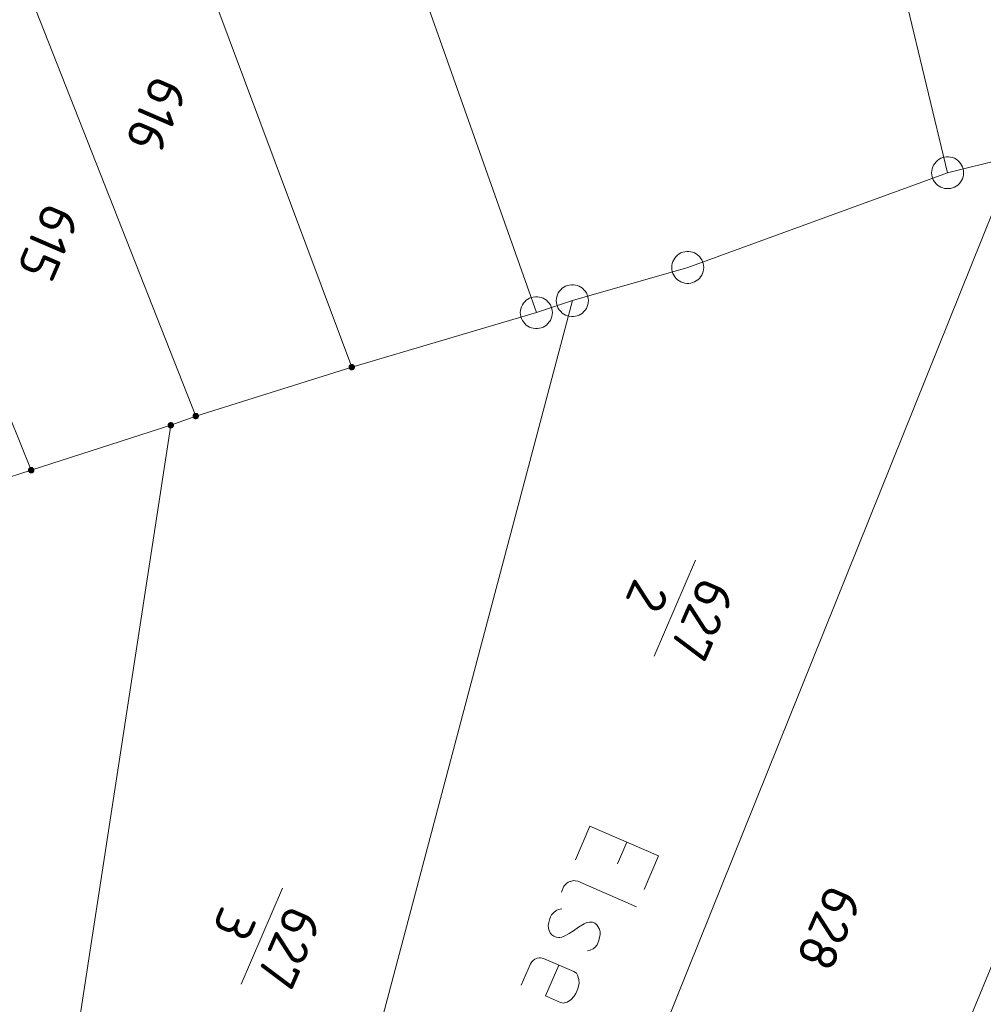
# Model space of a CAD drawing. Header units: metres. Extents: x 3425540 to 3446143, y 5432760 to 5444637.
# Tile 511 of 656: x 3436934 to 3436979, y 5443878 to 5443924. Entities that reach past the tile are written whole.
import ezdxf
from ezdxf.enums import TextEntityAlignment as Align

# ---------------------------------------------------------------- set-up
doc = ezdxf.new("R2010")
doc.units = ezdxf.units.M
for name, color, linetype, lineweight in [('B_Bestand', 9, 'Continuous', 18), ('B_Böschung', 9, 'Continuous', 18), ('B_Flurgrenzen', 9, 'Continuous', 18)]:
    doc.layers.add(name, color=color, linetype=linetype, lineweight=lineweight)
doc.styles.get("Standard").update_dxf_attribs({"font": 'isocpeur.ttf'})

msp = doc.modelspace()

# ---------------------------------------------------------------- linework, layer by layer
at = {"layer": 'B_Bestand'}
for p, q in [((3436960.941, 5443886.049), (3436960.263, 5443884.481)), ((3436962.66, 5443885.305), (3436962.223, 5443884.294)), ((3436963.124, 5443882.283), (3436960.368, 5443883.475)), ((3436959.606, 5443882.964), (3436959.726, 5443883.242)), ((3436958.772, 5443879.858), (3436960.188, 5443879.245)), ((3436958.156, 5443879.614), (3436957.719, 5443878.603))]:
    msp.add_line(p, q, dxfattribs=at)
for points in [[(3436960.941, 5443886.049), (3436964.152, 5443884.659), (3436963.474, 5443883.092)], [(3436960.368, 5443883.475), (3436960.256, 5443883.494), (3436960.169, 5443883.501), (3436960.071, 5443883.484), (3436960.035, 5443883.469), (3436959.999, 5443883.455), (3436959.926, 5443883.426), (3436959.843, 5443883.372), (3436959.785, 5443883.307), (3436959.726, 5443883.242), (3436959.716, 5443883.217)], [(3436959.625, 5443882.175), (3436959.466, 5443882.154), (3436959.393, 5443882.126), (3436959.346, 5443882.086), (3436959.252, 5443882.007), (3436959.147, 5443881.902), (3436959.103, 5443881.801), (3436959.048, 5443881.675), (3436959.019, 5443881.537), (3436958.989, 5443881.4), (3436958.996, 5443881.277), (3436959.039, 5443881.168), (3436959.082, 5443881.06), (3436959.161, 5443880.965), (3436959.252, 5443880.896), (3436959.353, 5443880.852), (3436959.465, 5443880.834), (3436959.526, 5443880.837), (3436959.624, 5443880.855), (3436959.733, 5443880.898), (3436959.972, 5443881.035), (3436960.175, 5443881.157), (3436960.4, 5443881.33), (3436960.675, 5443881.481), (3436960.795, 5443881.549), (3436960.918, 5443881.556), (3436960.979, 5443881.559), (3436961.066, 5443881.552), (3436961.167, 5443881.508), (3436961.258, 5443881.439), (3436961.312, 5443881.356), (3436961.38, 5443881.236), (3436961.412, 5443881.102), (3436961.419, 5443880.979), (3436961.389, 5443880.842), (3436961.36, 5443880.704), (3436961.272, 5443880.502), (3436961.192, 5443880.386), (3436961.098, 5443880.307), (3436960.953, 5443880.25), (3436960.917, 5443880.235), (3436960.819, 5443880.218)], [(3436958.156, 5443879.614), (3436958.225, 5443879.704), (3436958.283, 5443879.769), (3436958.367, 5443879.823), (3436958.439, 5443879.852), (3436958.476, 5443879.866), (3436958.573, 5443879.884), (3436958.635, 5443879.887), (3436958.772, 5443879.858), (3436958.797, 5443879.847)], [(3436959.48, 5443879.551), (3436958.856, 5443878.11), (3436959.564, 5443877.804)], [(3436959.564, 5443877.804), (3436959.702, 5443877.774), (3436959.8, 5443877.792), (3436959.872, 5443877.821), (3436960.039, 5443877.929), (3436960.202, 5443878.098), (3436960.282, 5443878.214), (3436960.381, 5443878.441), (3436960.41, 5443878.579), (3436960.429, 5443878.691), (3436960.418, 5443878.875), (3436960.358, 5443879.082), (3436960.304, 5443879.165), (3436960.188, 5443879.245)]]:
    msp.add_lwpolyline(points, dxfattribs=at)
at = {"layer": 'B_Böschung'}
msp.add_lwpolyline([(3436996.171, 5443918.353), (3436987.43, 5443898.146), (3436977.434, 5443873.944), (3436970.355, 5443857.117), (3436967.886, 5443851.148), (3436965.479, 5443845.538), (3436964.42, 5443842.6), (3436963.735, 5443840.48), (3436963.205, 5443838.227), (3436962.743, 5443835.742), (3436962.589, 5443833.864), (3436962.788, 5443831.921), (3436963.075, 5443829.999)], dxfattribs=at)
at = {"layer": 'B_Flurgrenzen'}
for p, q in [((3436960.368, 5443988.473), (3436977.67, 5443916.631)), ((3436943.878, 5443951.272), (3436958.434, 5443910.084)), ((3436938.351, 5443938.166), (3436949.798, 5443907.535)), ((3436933.761, 5443927.439), (3436942.502, 5443905.246)), ((3436980.822, 5443917.408), (3436950.12, 5443841.06)), ((3436980.822, 5443917.408), (3436977.67, 5443916.631)), ((3436928.979, 5443917.083), (3436934.807, 5443902.711)), ((3436977.67, 5443916.631), (3436965.514, 5443912.2)), ((3436965.514, 5443912.2), (3436960.117, 5443910.645)), ((3436942.804, 5443845.209), (3436960.117, 5443910.645)), ((3436960.117, 5443910.645), (3436958.434, 5443910.084)), ((3436958.434, 5443910.084), (3436949.798, 5443907.535)), ((3436949.798, 5443907.535), (3436942.502, 5443905.246)), ((3436942.502, 5443905.246), (3436941.336, 5443904.814)), ((3436941.336, 5443904.814), (3436933.033, 5443850.697)), ((3436941.336, 5443904.814), (3436934.807, 5443902.711)), ((3436934.807, 5443902.711), (3436926.949, 5443900.206)), ((3436965.885, 5443898.502), (3436963.941, 5443894.008)), ((3436946.565, 5443883.149), (3436944.621, 5443878.655))]:
    msp.add_line(p, q, dxfattribs=at)
for points in [[(3436978.42, 5443916.631), (3436978.414, 5443916.725), (3436978.396, 5443916.814), (3436978.367, 5443916.909), (3436978.326, 5443916.991), (3436978.272, 5443917.068), (3436978.213, 5443917.145), (3436978.148, 5443917.21), (3436978.072, 5443917.263), (3436977.989, 5443917.31), (3436977.9, 5443917.34), (3436977.812, 5443917.363), (3436977.717, 5443917.375), (3436977.623, 5443917.375), (3436977.528, 5443917.363), (3436977.44, 5443917.34), (3436977.351, 5443917.31), (3436977.268, 5443917.263), (3436977.192, 5443917.21), (3436977.127, 5443917.145), (3436977.068, 5443917.068), (3436977.014, 5443916.991), (3436976.973, 5443916.909), (3436976.944, 5443916.814), (3436976.926, 5443916.725), (3436976.92, 5443916.631), (3436976.926, 5443916.537), (3436976.944, 5443916.448), (3436976.973, 5443916.353), (3436977.014, 5443916.271), (3436977.068, 5443916.194), (3436977.127, 5443916.117), (3436977.192, 5443916.052), (3436977.268, 5443915.999), (3436977.351, 5443915.952), (3436977.44, 5443915.922), (3436977.528, 5443915.899), (3436977.623, 5443915.887), (3436977.717, 5443915.887), (3436977.812, 5443915.899), (3436977.9, 5443915.922), (3436977.989, 5443915.952), (3436978.072, 5443915.999), (3436978.148, 5443916.052), (3436978.213, 5443916.117), (3436978.272, 5443916.194), (3436978.326, 5443916.271), (3436978.367, 5443916.353), (3436978.396, 5443916.448), (3436978.414, 5443916.537), (3436978.42, 5443916.631)], [(3436966.264, 5443912.2), (3436966.258, 5443912.294), (3436966.24, 5443912.383), (3436966.211, 5443912.478), (3436966.17, 5443912.56), (3436966.116, 5443912.637), (3436966.057, 5443912.714), (3436965.992, 5443912.779), (3436965.916, 5443912.832), (3436965.833, 5443912.879), (3436965.744, 5443912.909), (3436965.656, 5443912.932), (3436965.561, 5443912.944), (3436965.467, 5443912.944), (3436965.372, 5443912.932), (3436965.284, 5443912.909), (3436965.195, 5443912.879), (3436965.112, 5443912.832), (3436965.036, 5443912.779), (3436964.971, 5443912.714), (3436964.912, 5443912.637), (3436964.858, 5443912.56), (3436964.817, 5443912.478), (3436964.788, 5443912.383), (3436964.77, 5443912.294), (3436964.764, 5443912.2), (3436964.77, 5443912.106), (3436964.788, 5443912.017), (3436964.817, 5443911.922), (3436964.858, 5443911.84), (3436964.912, 5443911.763), (3436964.971, 5443911.686), (3436965.036, 5443911.621), (3436965.112, 5443911.568), (3436965.195, 5443911.521), (3436965.284, 5443911.491), (3436965.372, 5443911.468), (3436965.467, 5443911.456), (3436965.561, 5443911.456), (3436965.656, 5443911.468), (3436965.744, 5443911.491), (3436965.833, 5443911.521), (3436965.916, 5443911.568), (3436965.992, 5443911.621), (3436966.057, 5443911.686), (3436966.116, 5443911.763), (3436966.17, 5443911.84), (3436966.211, 5443911.922), (3436966.24, 5443912.017), (3436966.258, 5443912.106), (3436966.264, 5443912.2)], [(3436960.867, 5443910.645), (3436960.861, 5443910.739), (3436960.843, 5443910.828), (3436960.814, 5443910.923), (3436960.773, 5443911.005), (3436960.719, 5443911.082), (3436960.66, 5443911.159), (3436960.595, 5443911.224), (3436960.519, 5443911.277), (3436960.436, 5443911.324), (3436960.347, 5443911.354), (3436960.259, 5443911.377), (3436960.164, 5443911.389), (3436960.07, 5443911.389), (3436959.975, 5443911.377), (3436959.887, 5443911.354), (3436959.798, 5443911.324), (3436959.715, 5443911.277), (3436959.639, 5443911.224), (3436959.574, 5443911.159), (3436959.515, 5443911.082), (3436959.461, 5443911.005), (3436959.42, 5443910.923), (3436959.391, 5443910.828), (3436959.373, 5443910.739), (3436959.367, 5443910.645), (3436959.373, 5443910.551), (3436959.391, 5443910.462), (3436959.42, 5443910.367), (3436959.461, 5443910.285), (3436959.515, 5443910.208), (3436959.574, 5443910.131), (3436959.639, 5443910.066), (3436959.715, 5443910.013), (3436959.798, 5443909.966), (3436959.887, 5443909.936), (3436959.975, 5443909.913), (3436960.07, 5443909.901), (3436960.164, 5443909.901), (3436960.259, 5443909.913), (3436960.347, 5443909.936), (3436960.436, 5443909.966), (3436960.519, 5443910.013), (3436960.595, 5443910.066), (3436960.66, 5443910.131), (3436960.719, 5443910.208), (3436960.773, 5443910.285), (3436960.814, 5443910.367), (3436960.843, 5443910.462), (3436960.861, 5443910.551), (3436960.867, 5443910.645)], [(3436959.184, 5443910.084), (3436959.178, 5443910.178), (3436959.16, 5443910.267), (3436959.131, 5443910.362), (3436959.09, 5443910.444), (3436959.036, 5443910.521), (3436958.977, 5443910.598), (3436958.912, 5443910.663), (3436958.836, 5443910.716), (3436958.753, 5443910.763), (3436958.664, 5443910.793), (3436958.576, 5443910.816), (3436958.481, 5443910.828), (3436958.387, 5443910.828), (3436958.292, 5443910.816), (3436958.204, 5443910.793), (3436958.115, 5443910.763), (3436958.032, 5443910.716), (3436957.956, 5443910.663), (3436957.891, 5443910.598), (3436957.832, 5443910.521), (3436957.778, 5443910.444), (3436957.737, 5443910.362), (3436957.708, 5443910.267), (3436957.69, 5443910.178), (3436957.684, 5443910.084), (3436957.69, 5443909.99), (3436957.708, 5443909.901), (3436957.737, 5443909.806), (3436957.778, 5443909.724), (3436957.832, 5443909.647), (3436957.891, 5443909.57), (3436957.956, 5443909.505), (3436958.032, 5443909.452), (3436958.115, 5443909.405), (3436958.204, 5443909.375), (3436958.292, 5443909.352), (3436958.387, 5443909.34), (3436958.481, 5443909.34), (3436958.576, 5443909.352), (3436958.664, 5443909.375), (3436958.753, 5443909.405), (3436958.836, 5443909.452), (3436958.912, 5443909.505), (3436958.977, 5443909.57), (3436959.036, 5443909.647), (3436959.09, 5443909.724), (3436959.131, 5443909.806), (3436959.16, 5443909.901), (3436959.178, 5443909.99), (3436959.184, 5443910.084)], [(3436949.923, 5443907.535), (3436949.922, 5443907.551), (3436949.919, 5443907.566), (3436949.914, 5443907.581), (3436949.907, 5443907.595), (3436949.899, 5443907.609), (3436949.89, 5443907.621), (3436949.878, 5443907.631), (3436949.865, 5443907.64), (3436949.851, 5443907.648), (3436949.836, 5443907.654), (3436949.822, 5443907.658), (3436949.806, 5443907.66), (3436949.79, 5443907.66), (3436949.774, 5443907.658), (3436949.76, 5443907.654), (3436949.745, 5443907.648), (3436949.731, 5443907.64), (3436949.718, 5443907.631), (3436949.706, 5443907.621), (3436949.697, 5443907.609), (3436949.689, 5443907.595), (3436949.682, 5443907.581), (3436949.677, 5443907.566), (3436949.674, 5443907.551), (3436949.673, 5443907.535), (3436949.674, 5443907.519), (3436949.677, 5443907.504), (3436949.682, 5443907.489), (3436949.689, 5443907.475), (3436949.697, 5443907.461), (3436949.706, 5443907.449), (3436949.718, 5443907.439), (3436949.731, 5443907.43), (3436949.745, 5443907.422), (3436949.76, 5443907.416), (3436949.774, 5443907.412), (3436949.79, 5443907.41), (3436949.806, 5443907.41), (3436949.822, 5443907.412), (3436949.836, 5443907.416), (3436949.851, 5443907.422), (3436949.865, 5443907.43), (3436949.878, 5443907.439), (3436949.89, 5443907.449), (3436949.899, 5443907.461), (3436949.907, 5443907.475), (3436949.914, 5443907.489), (3436949.919, 5443907.504), (3436949.922, 5443907.519), (3436949.923, 5443907.535)], [(3436949.898, 5443907.535), (3436949.897, 5443907.549), (3436949.894, 5443907.563), (3436949.89, 5443907.575), (3436949.884, 5443907.588), (3436949.875, 5443907.6), (3436949.865, 5443907.61), (3436949.854, 5443907.619), (3436949.842, 5443907.626), (3436949.829, 5443907.63), (3436949.816, 5443907.633), (3436949.802, 5443907.635), (3436949.787, 5443907.634), (3436949.773, 5443907.632), (3436949.761, 5443907.629), (3436949.748, 5443907.622), (3436949.736, 5443907.614), (3436949.726, 5443907.605), (3436949.716, 5443907.594), (3436949.709, 5443907.582), (3436949.704, 5443907.569), (3436949.7, 5443907.556), (3436949.698, 5443907.542), (3436949.698, 5443907.528), (3436949.7, 5443907.514), (3436949.704, 5443907.501), (3436949.709, 5443907.488), (3436949.716, 5443907.476), (3436949.726, 5443907.465), (3436949.736, 5443907.456), (3436949.748, 5443907.448), (3436949.761, 5443907.441), (3436949.773, 5443907.438), (3436949.787, 5443907.436), (3436949.802, 5443907.435), (3436949.816, 5443907.437), (3436949.829, 5443907.44), (3436949.842, 5443907.444), (3436949.854, 5443907.451), (3436949.865, 5443907.46), (3436949.875, 5443907.47), (3436949.884, 5443907.482), (3436949.89, 5443907.495), (3436949.894, 5443907.507), (3436949.897, 5443907.521), (3436949.898, 5443907.535)], [(3436949.874, 5443907.535), (3436949.873, 5443907.547), (3436949.87, 5443907.559), (3436949.865, 5443907.57), (3436949.859, 5443907.58), (3436949.85, 5443907.59), (3436949.841, 5443907.597), (3436949.83, 5443907.604), (3436949.819, 5443907.608), (3436949.807, 5443907.61), (3436949.795, 5443907.611), (3436949.783, 5443907.609), (3436949.771, 5443907.606), (3436949.761, 5443907.601), (3436949.75, 5443907.594), (3436949.741, 5443907.585), (3436949.734, 5443907.575), (3436949.728, 5443907.565), (3436949.724, 5443907.553), (3436949.722, 5443907.541), (3436949.722, 5443907.529), (3436949.724, 5443907.517), (3436949.728, 5443907.505), (3436949.734, 5443907.495), (3436949.741, 5443907.485), (3436949.75, 5443907.476), (3436949.76, 5443907.469), (3436949.771, 5443907.464), (3436949.783, 5443907.461), (3436949.795, 5443907.459), (3436949.807, 5443907.46), (3436949.819, 5443907.462), (3436949.83, 5443907.466), (3436949.841, 5443907.473), (3436949.85, 5443907.48), (3436949.859, 5443907.49), (3436949.865, 5443907.5), (3436949.87, 5443907.511), (3436949.873, 5443907.523), (3436949.874, 5443907.535)], [(3436949.849, 5443907.535), (3436949.848, 5443907.545), (3436949.845, 5443907.555), (3436949.84, 5443907.564), (3436949.834, 5443907.571), (3436949.827, 5443907.577), (3436949.818, 5443907.582), (3436949.808, 5443907.585), (3436949.798, 5443907.586), (3436949.788, 5443907.585), (3436949.778, 5443907.582), (3436949.769, 5443907.577), (3436949.762, 5443907.571), (3436949.756, 5443907.564), (3436949.751, 5443907.555), (3436949.748, 5443907.545), (3436949.747, 5443907.535), (3436949.748, 5443907.525), (3436949.751, 5443907.515), (3436949.756, 5443907.506), (3436949.762, 5443907.499), (3436949.769, 5443907.493), (3436949.778, 5443907.488), (3436949.788, 5443907.485), (3436949.798, 5443907.484), (3436949.808, 5443907.485), (3436949.818, 5443907.488), (3436949.827, 5443907.493), (3436949.834, 5443907.499), (3436949.84, 5443907.506), (3436949.845, 5443907.515), (3436949.848, 5443907.525), (3436949.849, 5443907.535)], [(3436949.825, 5443907.535), (3436949.824, 5443907.542), (3436949.821, 5443907.549), (3436949.816, 5443907.555), (3436949.81, 5443907.559), (3436949.803, 5443907.561), (3436949.796, 5443907.562), (3436949.789, 5443907.56), (3436949.782, 5443907.557), (3436949.777, 5443907.552), (3436949.773, 5443907.546), (3436949.771, 5443907.539), (3436949.771, 5443907.531), (3436949.773, 5443907.524), (3436949.777, 5443907.518), (3436949.782, 5443907.513), (3436949.789, 5443907.51), (3436949.796, 5443907.508), (3436949.803, 5443907.509), (3436949.81, 5443907.511), (3436949.816, 5443907.515), (3436949.821, 5443907.521), (3436949.824, 5443907.528), (3436949.825, 5443907.535)], [(3436942.627, 5443905.246), (3436942.626, 5443905.262), (3436942.623, 5443905.277), (3436942.618, 5443905.292), (3436942.611, 5443905.306), (3436942.603, 5443905.32), (3436942.594, 5443905.332), (3436942.582, 5443905.342), (3436942.569, 5443905.351), (3436942.555, 5443905.359), (3436942.54, 5443905.365), (3436942.526, 5443905.369), (3436942.51, 5443905.371), (3436942.494, 5443905.371), (3436942.478, 5443905.369), (3436942.464, 5443905.365), (3436942.449, 5443905.359), (3436942.435, 5443905.351), (3436942.422, 5443905.342), (3436942.41, 5443905.332), (3436942.401, 5443905.32), (3436942.393, 5443905.306), (3436942.386, 5443905.292), (3436942.381, 5443905.277), (3436942.378, 5443905.262), (3436942.377, 5443905.246), (3436942.378, 5443905.23), (3436942.381, 5443905.215), (3436942.386, 5443905.2), (3436942.393, 5443905.186), (3436942.401, 5443905.172), (3436942.41, 5443905.16), (3436942.422, 5443905.15), (3436942.435, 5443905.141), (3436942.449, 5443905.133), (3436942.464, 5443905.127), (3436942.478, 5443905.123), (3436942.494, 5443905.121), (3436942.51, 5443905.121), (3436942.526, 5443905.123), (3436942.54, 5443905.127), (3436942.555, 5443905.133), (3436942.569, 5443905.141), (3436942.582, 5443905.15), (3436942.594, 5443905.16), (3436942.603, 5443905.172), (3436942.611, 5443905.186), (3436942.618, 5443905.2), (3436942.623, 5443905.215), (3436942.626, 5443905.23), (3436942.627, 5443905.246)], [(3436942.602, 5443905.246), (3436942.601, 5443905.26), (3436942.598, 5443905.274), (3436942.594, 5443905.286), (3436942.588, 5443905.299), (3436942.579, 5443905.311), (3436942.569, 5443905.321), (3436942.558, 5443905.33), (3436942.546, 5443905.337), (3436942.533, 5443905.341), (3436942.52, 5443905.344), (3436942.506, 5443905.346), (3436942.491, 5443905.345), (3436942.477, 5443905.343), (3436942.465, 5443905.34), (3436942.452, 5443905.333), (3436942.44, 5443905.325), (3436942.43, 5443905.316), (3436942.42, 5443905.305), (3436942.413, 5443905.293), (3436942.408, 5443905.28), (3436942.404, 5443905.267), (3436942.402, 5443905.253), (3436942.402, 5443905.239), (3436942.404, 5443905.225), (3436942.408, 5443905.212), (3436942.413, 5443905.199), (3436942.42, 5443905.187), (3436942.43, 5443905.176), (3436942.44, 5443905.167), (3436942.452, 5443905.159), (3436942.465, 5443905.152), (3436942.477, 5443905.149), (3436942.491, 5443905.147), (3436942.506, 5443905.146), (3436942.52, 5443905.148), (3436942.533, 5443905.151), (3436942.546, 5443905.155), (3436942.558, 5443905.162), (3436942.569, 5443905.171), (3436942.579, 5443905.181), (3436942.588, 5443905.193), (3436942.594, 5443905.206), (3436942.598, 5443905.218), (3436942.601, 5443905.232), (3436942.602, 5443905.246)], [(3436942.578, 5443905.246), (3436942.577, 5443905.258), (3436942.574, 5443905.27), (3436942.569, 5443905.281), (3436942.563, 5443905.291), (3436942.554, 5443905.301), (3436942.545, 5443905.308), (3436942.534, 5443905.315), (3436942.523, 5443905.319), (3436942.511, 5443905.321), (3436942.499, 5443905.322), (3436942.487, 5443905.32), (3436942.475, 5443905.317), (3436942.465, 5443905.312), (3436942.454, 5443905.305), (3436942.445, 5443905.296), (3436942.438, 5443905.286), (3436942.432, 5443905.276), (3436942.428, 5443905.264), (3436942.426, 5443905.252), (3436942.426, 5443905.24), (3436942.428, 5443905.228), (3436942.432, 5443905.216), (3436942.438, 5443905.206), (3436942.445, 5443905.196), (3436942.454, 5443905.187), (3436942.464, 5443905.18), (3436942.475, 5443905.175), (3436942.487, 5443905.172), (3436942.499, 5443905.17), (3436942.511, 5443905.171), (3436942.523, 5443905.173), (3436942.534, 5443905.177), (3436942.545, 5443905.184), (3436942.554, 5443905.191), (3436942.563, 5443905.201), (3436942.569, 5443905.211), (3436942.574, 5443905.222), (3436942.577, 5443905.234), (3436942.578, 5443905.246)], [(3436942.553, 5443905.246), (3436942.552, 5443905.256), (3436942.549, 5443905.266), (3436942.544, 5443905.275), (3436942.538, 5443905.282), (3436942.531, 5443905.288), (3436942.522, 5443905.293), (3436942.512, 5443905.296), (3436942.502, 5443905.297), (3436942.492, 5443905.296), (3436942.482, 5443905.293), (3436942.473, 5443905.288), (3436942.466, 5443905.282), (3436942.46, 5443905.275), (3436942.455, 5443905.266), (3436942.452, 5443905.256), (3436942.451, 5443905.246), (3436942.452, 5443905.236), (3436942.455, 5443905.226), (3436942.46, 5443905.217), (3436942.466, 5443905.21), (3436942.473, 5443905.204), (3436942.482, 5443905.199), (3436942.492, 5443905.196), (3436942.502, 5443905.195), (3436942.512, 5443905.196), (3436942.522, 5443905.199), (3436942.531, 5443905.204), (3436942.538, 5443905.21), (3436942.544, 5443905.217), (3436942.549, 5443905.226), (3436942.552, 5443905.236), (3436942.553, 5443905.246)], [(3436942.529, 5443905.246), (3436942.528, 5443905.253), (3436942.525, 5443905.26), (3436942.52, 5443905.266), (3436942.514, 5443905.27), (3436942.507, 5443905.272), (3436942.5, 5443905.273), (3436942.493, 5443905.271), (3436942.486, 5443905.268), (3436942.481, 5443905.263), (3436942.477, 5443905.257), (3436942.475, 5443905.25), (3436942.475, 5443905.242), (3436942.477, 5443905.235), (3436942.481, 5443905.229), (3436942.486, 5443905.224), (3436942.493, 5443905.221), (3436942.5, 5443905.219), (3436942.507, 5443905.22), (3436942.514, 5443905.222), (3436942.52, 5443905.226), (3436942.525, 5443905.232), (3436942.528, 5443905.239), (3436942.529, 5443905.246)], [(3436941.461, 5443904.814), (3436941.46, 5443904.83), (3436941.457, 5443904.845), (3436941.452, 5443904.86), (3436941.445, 5443904.874), (3436941.437, 5443904.888), (3436941.428, 5443904.9), (3436941.416, 5443904.91), (3436941.403, 5443904.919), (3436941.389, 5443904.927), (3436941.374, 5443904.933), (3436941.36, 5443904.937), (3436941.344, 5443904.939), (3436941.328, 5443904.939), (3436941.312, 5443904.937), (3436941.298, 5443904.933), (3436941.283, 5443904.927), (3436941.269, 5443904.919), (3436941.256, 5443904.91), (3436941.244, 5443904.9), (3436941.235, 5443904.888), (3436941.227, 5443904.874), (3436941.22, 5443904.86), (3436941.215, 5443904.845), (3436941.212, 5443904.83), (3436941.211, 5443904.814), (3436941.212, 5443904.798), (3436941.215, 5443904.783), (3436941.22, 5443904.768), (3436941.227, 5443904.754), (3436941.235, 5443904.74), (3436941.244, 5443904.728), (3436941.256, 5443904.718), (3436941.269, 5443904.709), (3436941.283, 5443904.701), (3436941.298, 5443904.695), (3436941.312, 5443904.691), (3436941.328, 5443904.689), (3436941.344, 5443904.689), (3436941.36, 5443904.691), (3436941.374, 5443904.695), (3436941.389, 5443904.701), (3436941.403, 5443904.709), (3436941.416, 5443904.718), (3436941.428, 5443904.728), (3436941.437, 5443904.74), (3436941.445, 5443904.754), (3436941.452, 5443904.768), (3436941.457, 5443904.783), (3436941.46, 5443904.798), (3436941.461, 5443904.814)], [(3436941.436, 5443904.814), (3436941.435, 5443904.828), (3436941.432, 5443904.842), (3436941.428, 5443904.854), (3436941.422, 5443904.867), (3436941.413, 5443904.879), (3436941.403, 5443904.889), (3436941.392, 5443904.898), (3436941.38, 5443904.905), (3436941.367, 5443904.909), (3436941.354, 5443904.912), (3436941.34, 5443904.914), (3436941.325, 5443904.913), (3436941.311, 5443904.911), (3436941.299, 5443904.908), (3436941.286, 5443904.901), (3436941.274, 5443904.893), (3436941.264, 5443904.884), (3436941.254, 5443904.873), (3436941.247, 5443904.861), (3436941.242, 5443904.848), (3436941.238, 5443904.835), (3436941.236, 5443904.821), (3436941.236, 5443904.807), (3436941.238, 5443904.793), (3436941.242, 5443904.78), (3436941.247, 5443904.767), (3436941.254, 5443904.755), (3436941.264, 5443904.744), (3436941.274, 5443904.735), (3436941.286, 5443904.727), (3436941.299, 5443904.72), (3436941.311, 5443904.717), (3436941.325, 5443904.715), (3436941.34, 5443904.714), (3436941.354, 5443904.716), (3436941.367, 5443904.719), (3436941.38, 5443904.723), (3436941.392, 5443904.73), (3436941.403, 5443904.739), (3436941.413, 5443904.749), (3436941.422, 5443904.761), (3436941.428, 5443904.774), (3436941.432, 5443904.786), (3436941.435, 5443904.8), (3436941.436, 5443904.814)], [(3436941.412, 5443904.814), (3436941.411, 5443904.826), (3436941.408, 5443904.838), (3436941.403, 5443904.849), (3436941.397, 5443904.859), (3436941.388, 5443904.869), (3436941.379, 5443904.876), (3436941.368, 5443904.883), (3436941.357, 5443904.887), (3436941.345, 5443904.889), (3436941.333, 5443904.89), (3436941.321, 5443904.888), (3436941.309, 5443904.885), (3436941.299, 5443904.88), (3436941.288, 5443904.873), (3436941.279, 5443904.864), (3436941.272, 5443904.854), (3436941.266, 5443904.844), (3436941.262, 5443904.832), (3436941.26, 5443904.82), (3436941.26, 5443904.808), (3436941.262, 5443904.796), (3436941.266, 5443904.784), (3436941.272, 5443904.774), (3436941.279, 5443904.764), (3436941.288, 5443904.755), (3436941.298, 5443904.748), (3436941.309, 5443904.743), (3436941.321, 5443904.74), (3436941.333, 5443904.738), (3436941.345, 5443904.739), (3436941.357, 5443904.741), (3436941.368, 5443904.745), (3436941.379, 5443904.752), (3436941.388, 5443904.759), (3436941.397, 5443904.769), (3436941.403, 5443904.779), (3436941.408, 5443904.79), (3436941.411, 5443904.802), (3436941.412, 5443904.814)], [(3436941.387, 5443904.814), (3436941.386, 5443904.824), (3436941.383, 5443904.834), (3436941.378, 5443904.843), (3436941.372, 5443904.85), (3436941.365, 5443904.856), (3436941.356, 5443904.861), (3436941.346, 5443904.864), (3436941.336, 5443904.865), (3436941.326, 5443904.864), (3436941.316, 5443904.861), (3436941.307, 5443904.856), (3436941.3, 5443904.85), (3436941.294, 5443904.843), (3436941.289, 5443904.834), (3436941.286, 5443904.824), (3436941.285, 5443904.814), (3436941.286, 5443904.804), (3436941.289, 5443904.794), (3436941.294, 5443904.785), (3436941.3, 5443904.778), (3436941.307, 5443904.772), (3436941.316, 5443904.767), (3436941.326, 5443904.764), (3436941.336, 5443904.763), (3436941.346, 5443904.764), (3436941.356, 5443904.767), (3436941.365, 5443904.772), (3436941.372, 5443904.778), (3436941.378, 5443904.785), (3436941.383, 5443904.794), (3436941.386, 5443904.804), (3436941.387, 5443904.814)], [(3436941.363, 5443904.814), (3436941.362, 5443904.821), (3436941.359, 5443904.828), (3436941.354, 5443904.834), (3436941.348, 5443904.838), (3436941.341, 5443904.84), (3436941.334, 5443904.841), (3436941.327, 5443904.839), (3436941.32, 5443904.836), (3436941.315, 5443904.831), (3436941.311, 5443904.825), (3436941.309, 5443904.818), (3436941.309, 5443904.81), (3436941.311, 5443904.803), (3436941.315, 5443904.797), (3436941.32, 5443904.792), (3436941.327, 5443904.789), (3436941.334, 5443904.787), (3436941.341, 5443904.788), (3436941.348, 5443904.79), (3436941.354, 5443904.794), (3436941.359, 5443904.8), (3436941.362, 5443904.807), (3436941.363, 5443904.814)], [(3436934.932, 5443902.711), (3436934.931, 5443902.727), (3436934.928, 5443902.742), (3436934.923, 5443902.757), (3436934.916, 5443902.771), (3436934.908, 5443902.785), (3436934.899, 5443902.797), (3436934.887, 5443902.807), (3436934.874, 5443902.816), (3436934.86, 5443902.824), (3436934.845, 5443902.83), (3436934.831, 5443902.834), (3436934.815, 5443902.836), (3436934.799, 5443902.836), (3436934.783, 5443902.834), (3436934.769, 5443902.83), (3436934.754, 5443902.824), (3436934.74, 5443902.816), (3436934.727, 5443902.807), (3436934.715, 5443902.797), (3436934.706, 5443902.785), (3436934.698, 5443902.771), (3436934.691, 5443902.757), (3436934.686, 5443902.742), (3436934.683, 5443902.727), (3436934.682, 5443902.711), (3436934.683, 5443902.695), (3436934.686, 5443902.68), (3436934.691, 5443902.665), (3436934.698, 5443902.651), (3436934.706, 5443902.637), (3436934.715, 5443902.625), (3436934.727, 5443902.615), (3436934.74, 5443902.606), (3436934.754, 5443902.598), (3436934.769, 5443902.592), (3436934.783, 5443902.588), (3436934.799, 5443902.586), (3436934.815, 5443902.586), (3436934.831, 5443902.588), (3436934.845, 5443902.592), (3436934.86, 5443902.598), (3436934.874, 5443902.606), (3436934.887, 5443902.615), (3436934.899, 5443902.625), (3436934.908, 5443902.637), (3436934.916, 5443902.651), (3436934.923, 5443902.665), (3436934.928, 5443902.68), (3436934.931, 5443902.695), (3436934.932, 5443902.711)], [(3436934.907, 5443902.711), (3436934.906, 5443902.725), (3436934.903, 5443902.739), (3436934.899, 5443902.751), (3436934.893, 5443902.764), (3436934.884, 5443902.776), (3436934.874, 5443902.786), (3436934.863, 5443902.795), (3436934.851, 5443902.802), (3436934.838, 5443902.806), (3436934.825, 5443902.809), (3436934.811, 5443902.811), (3436934.796, 5443902.81), (3436934.782, 5443902.808), (3436934.77, 5443902.805), (3436934.757, 5443902.798), (3436934.745, 5443902.79), (3436934.735, 5443902.781), (3436934.725, 5443902.77), (3436934.718, 5443902.758), (3436934.713, 5443902.745), (3436934.709, 5443902.732), (3436934.707, 5443902.718), (3436934.707, 5443902.704), (3436934.709, 5443902.69), (3436934.713, 5443902.677), (3436934.718, 5443902.664), (3436934.725, 5443902.652), (3436934.735, 5443902.641), (3436934.745, 5443902.632), (3436934.757, 5443902.624), (3436934.77, 5443902.617), (3436934.782, 5443902.614), (3436934.796, 5443902.612), (3436934.811, 5443902.611), (3436934.825, 5443902.613), (3436934.838, 5443902.616), (3436934.851, 5443902.62), (3436934.863, 5443902.627), (3436934.874, 5443902.636), (3436934.884, 5443902.646), (3436934.893, 5443902.658), (3436934.899, 5443902.671), (3436934.903, 5443902.683), (3436934.906, 5443902.697), (3436934.907, 5443902.711)], [(3436934.883, 5443902.711), (3436934.882, 5443902.723), (3436934.879, 5443902.735), (3436934.874, 5443902.746), (3436934.868, 5443902.756), (3436934.859, 5443902.766), (3436934.85, 5443902.773), (3436934.839, 5443902.78), (3436934.828, 5443902.784), (3436934.816, 5443902.786), (3436934.804, 5443902.787), (3436934.792, 5443902.785), (3436934.78, 5443902.782), (3436934.77, 5443902.777), (3436934.759, 5443902.77), (3436934.75, 5443902.761), (3436934.743, 5443902.751), (3436934.737, 5443902.741), (3436934.733, 5443902.729), (3436934.731, 5443902.717), (3436934.731, 5443902.705), (3436934.733, 5443902.693), (3436934.737, 5443902.681), (3436934.743, 5443902.671), (3436934.75, 5443902.661), (3436934.759, 5443902.652), (3436934.769, 5443902.645), (3436934.78, 5443902.64), (3436934.792, 5443902.637), (3436934.804, 5443902.635), (3436934.816, 5443902.636), (3436934.828, 5443902.638), (3436934.839, 5443902.642), (3436934.85, 5443902.649), (3436934.859, 5443902.656), (3436934.868, 5443902.666), (3436934.874, 5443902.676), (3436934.879, 5443902.687), (3436934.882, 5443902.699), (3436934.883, 5443902.711)], [(3436934.858, 5443902.711), (3436934.857, 5443902.721), (3436934.854, 5443902.731), (3436934.849, 5443902.74), (3436934.843, 5443902.747), (3436934.836, 5443902.753), (3436934.827, 5443902.758), (3436934.817, 5443902.761), (3436934.807, 5443902.762), (3436934.797, 5443902.761), (3436934.787, 5443902.758), (3436934.778, 5443902.753), (3436934.771, 5443902.747), (3436934.765, 5443902.74), (3436934.76, 5443902.731), (3436934.757, 5443902.721), (3436934.756, 5443902.711), (3436934.757, 5443902.701), (3436934.76, 5443902.691), (3436934.765, 5443902.682), (3436934.771, 5443902.675), (3436934.778, 5443902.669), (3436934.787, 5443902.664), (3436934.797, 5443902.661), (3436934.807, 5443902.66), (3436934.817, 5443902.661), (3436934.827, 5443902.664), (3436934.836, 5443902.669), (3436934.843, 5443902.675), (3436934.849, 5443902.682), (3436934.854, 5443902.691), (3436934.857, 5443902.701), (3436934.858, 5443902.711)], [(3436934.834, 5443902.711), (3436934.833, 5443902.718), (3436934.83, 5443902.725), (3436934.825, 5443902.731), (3436934.819, 5443902.735), (3436934.812, 5443902.737), (3436934.805, 5443902.738), (3436934.798, 5443902.736), (3436934.791, 5443902.733), (3436934.786, 5443902.728), (3436934.782, 5443902.722), (3436934.78, 5443902.715), (3436934.78, 5443902.707), (3436934.782, 5443902.7), (3436934.786, 5443902.694), (3436934.791, 5443902.689), (3436934.798, 5443902.686), (3436934.805, 5443902.684), (3436934.812, 5443902.685), (3436934.819, 5443902.687), (3436934.825, 5443902.691), (3436934.83, 5443902.697), (3436934.833, 5443902.704), (3436934.834, 5443902.711)]]:
    msp.add_lwpolyline(points, dxfattribs=at)

# ---------------------------------------------------------------- texts
for s, p in [('616', (3436940.671, 5443919.321)), ('615', (3436935.616, 5443913.364)), ('628', (3436972.135, 5443881.264))]:
    msp.add_text(s, height=1.8, rotation=246.5999, dxfattribs=at).set_placement(p, align=Align.MIDDLE)
for s, p in [('2', (3436964.454, 5443896.454)), ('3', (3436945.134, 5443881.101))]:
    msp.add_text(s, height=1.8, rotation=246.5999, dxfattribs=at).set_placement(p, align=Align.TOP_CENTER)
for p in [(3436965.372, 5443896.058), (3436946.052, 5443880.705)]:
    msp.add_text('627', height=1.8, rotation=246.5999, dxfattribs=at).set_placement(p, align=Align.CENTER)

doc.saveas('drawing.dxf')
